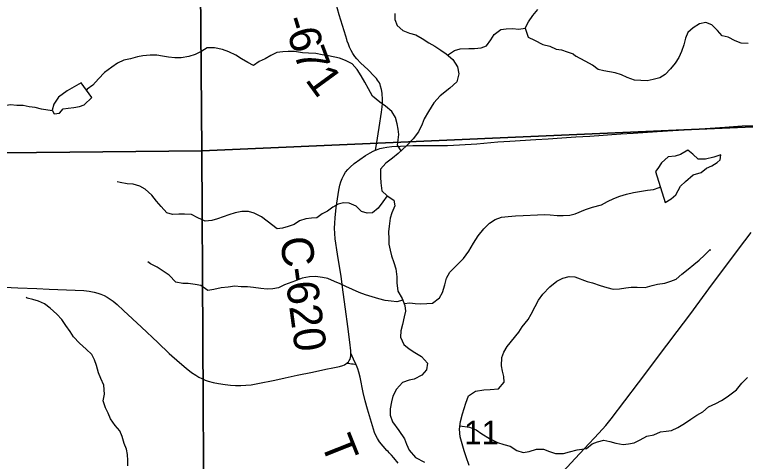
# Model space of a CAD drawing. Extents: x 1874609 to 2204689, y 815661 to 1281160.
# Drawn here: x 2032240 to 2039137, y 1080453 to 1084670 of the extents above; entities that cross this region are included whole.
import ezdxf

# ---------------------------------------------------------------- set-up
doc = ezdxf.new("R2010")
doc.units = 0
for name, color, linetype in [('GM_X_County_Road', 7, 'Continuous'), ('GM_X_County_Road_Text', 7, 'Continuous'), ('GM_X_Minor_Lake', 7, 'Continuous'), ('GM_X_Minor_River', 7, 'Continuous'), ('GM_X_Section', 7, 'Continuous'), ('GM_X_Section_Text', 7, 'Continuous'), ('GM_X_State_Route', 7, 'Continuous'), ('GM_X_Township_Road', 7, 'Continuous'), ('GM_X_Township_Road_Text', 7, 'Continuous')]:
    doc.layers.add(name, color=color, linetype=linetype)

msp = doc.modelspace()

# ---------------------------------------------------------------- linework, layer by layer
at = {"layer": 'GM_X_County_Road'}
for points in [[(2035647, 1083390.1), (2035655.7, 1083393.8), (2035687, 1083404.7), (2035719.2, 1083412.8), (2035751.8, 1083418.6), (2035801, 1083424.2), (2035883.1, 1083429.4), (2035998, 1083433.2), (2036112.9, 1083434.2), (2036244, 1083432.9), (2036325.8, 1083434.1), (2036440.4, 1083439.6), (2036604, 1083451.3), (2036800.3, 1083467.7), (2036914.9, 1083475), (2037160.6, 1083490.2), (2037275.2, 1083497.8), (2037406, 1083506.2), (2037536.9, 1083514.9), (2037667.9, 1083523.5), (2037962.6, 1083543.4), (2038077.2, 1083551.4), (2038306.2, 1083565.8), (2038453.5, 1083575.3), (2038666.3, 1083589.3), (2038944.5, 1083607.9), (2039108.3, 1083618.7), (2039223.1, 1083624.3)], [(2035413.9, 1081473.1), (2035412.9, 1081498.2), (2035404, 1081579.7), (2035384.2, 1081725.9), (2035362.4, 1081888.5), (2035341.6, 1082051.1), (2035321, 1082197.2), (2035287.9, 1082408), (2035266.9, 1082554.3), (2035261.9, 1082603.5), (2035259.8, 1082653), (2035261.1, 1082702.5), (2035265.2, 1082751.8), (2035276.4, 1082849.7), (2035299.1, 1083012.5), (2035308.8, 1083061.2), (2035318.2, 1083093), (2035330.9, 1083123.8), (2035346.2, 1083153.3), (2035364.4, 1083181.2), (2035385.3, 1083207.1), (2035408.4, 1083231), (2035446.1, 1083263.3), (2035498.8, 1083303), (2035553.4, 1083339.9), (2035595.8, 1083365.4), (2035625.3, 1083380.6), (2035647, 1083390.1)], [(2032074.3, 1082100.6), (2032270.9, 1082091.9), (2032451.3, 1082085), (2032566.1, 1082080), (2032811.9, 1082070.3), (2032894, 1082065.3), (2032943.2, 1082059.8), (2032992.1, 1082050.9), (2033024.1, 1082042.2), (2033055.4, 1082031.1), (2033085.8, 1082017.7), (2033115, 1082002.1), (2033143.1, 1081984.5), (2033169.9, 1081965.1), (2033208.1, 1081933.6), (2033269.3, 1081878.8), (2033436.3, 1081720.9), (2033590.7, 1081573.8), (2033698.5, 1081472.9), (2033796.4, 1081385.6), (2033858.8, 1081332.7), (2033910.7, 1081293), (2033951.2, 1081265.5), (2033979.2, 1081248.9), (2034008.1, 1081234.1), (2034037.8, 1081221.2), (2034068.4, 1081210.3), (2034115.6, 1081197.8), (2034163.5, 1081187.9), (2034228.1, 1081178.1), (2034276.9, 1081172.8), (2034325.8, 1081169.9), (2034374.7, 1081169.5), (2034423.6, 1081171.8), (2034472.2, 1081177.1), (2034536.6, 1081188), (2034696.8, 1081221.2), (2034793, 1081242.1), (2034905.4, 1081265.7), (2035050.2, 1081295), (2035178.6, 1081322.2), (2035242.6, 1081336.6), (2035306.6, 1081350.2), (2035337.7, 1081359.2), (2035352.5, 1081365.2), (2035366.4, 1081372.7), (2035373.3, 1081377.9)], [(2035373.3, 1081377.9), (2035379, 1081382.1), (2035389.9, 1081392.9), (2035398.8, 1081405.4), (2035405.6, 1081419.5), (2035410.3, 1081434.5), (2035413.1, 1081450), (2035414.2, 1081465.9), (2035413.9, 1081473.1)]]:
    msp.add_lwpolyline(points, dxfattribs=at)
at = {"layer": 'GM_X_Minor_Lake'}
for points in [[(2032868.8, 1084026.1), (2032736.2, 1083950.6), (2032653.8, 1083891), (2032609.3, 1083823), (2032593, 1083766.9), (2032612.8, 1083732.7), (2032665, 1083740.4), (2032699.2, 1083780.3), (2032745.4, 1083786), (2032797.5, 1083793.7), (2032853.6, 1083803.4), (2032897.8, 1083819.1), (2032968.3, 1083886.9)], [(2032968.3, 1083886.9), (2032868.8, 1084026.1)], [(2038379.2, 1082895.1), (2038437.5, 1082932.6), (2038481.7, 1082968.2), (2038524.4, 1083051.9), (2038572.8, 1083095.5), (2038645.3, 1083156.9), (2038719.5, 1083178.3), (2038769.8, 1083221.8), (2038820, 1083243.4), (2038870.2, 1083273), (2038898.4, 1083298.7), (2038906.8, 1083346.8), (2038840.6, 1083323.3), (2038760.5, 1083306.1), (2038692.5, 1083306.8), (2038642.9, 1083351.3), (2038593.3, 1083391.9), (2038525, 1083348.5), (2038474.8, 1083332.9), (2038408.8, 1083327.5), (2038346.3, 1083270.1), (2038311.9, 1083218.3), (2038289.7, 1083190.4)], [(2038289.7, 1083190.4), (2038379.2, 1082895.1)]]:
    msp.add_lwpolyline(points, dxfattribs=at)
at = {"layer": 'GM_X_Minor_River'}
for points in [[(2035829.7, 1084678.7), (2035828.1, 1084622.5), (2035850.6, 1084566.4), (2035905.2, 1084520.6), (2035965.6, 1084495), (2036025.9, 1084477.4), (2036086.3, 1084445.7), (2036150.9, 1084402), (2036207.3, 1084370.3), (2036261.8, 1084334.6), (2036312.2, 1084298.8), (2036374.8, 1084245.1), (2036421.5, 1084177.2), (2036432.1, 1084111), (2036412.7, 1084036.6), (2036347, 1083975.9), (2036257.3, 1083903), (2036195.6, 1083838.3), (2036146.2, 1083755.6), (2036106.7, 1083685.1), (2036087, 1083634.7), (2036051.5, 1083564.2), (2036001.9, 1083497.6), (2035942.2, 1083432.9), (2035860.6, 1083360), (2035806.8, 1083315.5), (2035743, 1083266.8), (2035693.3, 1083210.2), (2035691.9, 1083136), (2035696.4, 1083081.8), (2035705, 1083005.6), (2035755.6, 1082959.8), (2035818.1, 1082918.1), (2035828.6, 1082866), (2035801, 1082799.5), (2035785.4, 1082747.2), (2035774, 1082672.9), (2035770.4, 1082618.6), (2035770.9, 1082554.4), (2035773.4, 1082504.2), (2035785.9, 1082446.1), (2035796.3, 1082394), (2035818.9, 1082329.9), (2035837.5, 1082271.8), (2035846.1, 1082193.6), (2035848.6, 1082139.4), (2035857.3, 1082059.2), (2035898, 1081991.3), (2035924.6, 1081925.2), (2035929, 1081871), (2035917.4, 1081818.8), (2035900, 1081746.4), (2035884.4, 1081686), (2035880.9, 1081625.8), (2035913.6, 1081557.8), (2035964.1, 1081514), (2036016.5, 1081480.2), (2036079, 1081444.6), (2036135.7, 1081378.8), (2036126.2, 1081318.4)], [(2036327.1, 1084286), (2036392.5, 1084332.3), (2036444.7, 1084346), (2036526.9, 1084349.5), (2036581, 1084351.2), (2036643.1, 1084356.8), (2036695.3, 1084374.5), (2036733.6, 1084430.5), (2036766, 1084482.4), (2036828.3, 1084530.2), (2036880.5, 1084535.9), (2036938.6, 1084537.5), (2037000.6, 1084533.1), (2037058.8, 1084542.8), (2037091.2, 1084602.8), (2037131.6, 1084662.7), (2037179.9, 1084716.6)], [(2037058.8, 1084542.8), (2037088.4, 1084458.3), (2037148.4, 1084429.8), (2037224.3, 1084387.1), (2037290.3, 1084372.7), (2037352.3, 1084344.2), (2037402.3, 1084335.8), (2037454.3, 1084319.4), (2037510.6, 1084299.3), (2037537.1, 1084277.7)], [(2039163.6, 1084398.2), (2039097.7, 1084400.8), (2039039.9, 1084423.4), (2038976.2, 1084458.1), (2038918.3, 1084468.7), (2038872.7, 1084519.2), (2038821.2, 1084571.8), (2038765.4, 1084594.4), (2038703.3, 1084583), (2038645, 1084543.4), (2038594.7, 1084499.9), (2038572.2, 1084446)], [(2038572.2, 1084446), (2038557.7, 1084386), (2038535.2, 1084322.1), (2038510.7, 1084266.3), (2038474.3, 1084212.5), (2038431.8, 1084158.8), (2038379.4, 1084105.2), (2038329.1, 1084071.7), (2038267, 1084056.2), (2038208.9, 1084044.8), (2038151, 1084047.3), (2038091, 1084051.9), (2038021.3, 1084076.7), (2037967.5, 1084101.2), (2037909.7, 1084119.8), (2037853.8, 1084130.4), (2037801.9, 1084138.9), (2037748, 1084151.4), (2037694.4, 1084194), (2037632.7, 1084228.7), (2037576.9, 1084255.3), (2037537.1, 1084277.7)], [(2035887.2, 1083383.8), (2035854.9, 1083436.7), (2035861.2, 1083488.8), (2035865.4, 1083539), (2035861.7, 1083589.2), (2035851.9, 1083639.4), (2035836.2, 1083697.7), (2035800.5, 1083754.1), (2035740.6, 1083804.7), (2035688.7, 1083843.2), (2035618.9, 1083899.8), (2035579.2, 1083970.3), (2035545.5, 1084030.8), (2035509.7, 1084093.2), (2035472, 1084151.6), (2035426.2, 1084206.1), (2035364.3, 1084236.6), (2035306.3, 1084257.1), (2035202.2, 1084281.8), (2035144.2, 1084290.3), (2035082.1, 1084302.7), (2035014, 1084307.2), (2034957.9, 1084307.5), (2034881.9, 1084322.1), (2034821.8, 1084320.4), (2034771.7, 1084316.8), (2034715.5, 1084311.1), (2034659.3, 1084283.4), (2034605, 1084251.6), (2034546.8, 1084227.9), (2034494.5, 1084190.1), (2034440.6, 1084216.6), (2034380.6, 1084253.1), (2034326.7, 1084285.5), (2034262.8, 1084318.1), (2034200.8, 1084340.5), (2034126.8, 1084357.1), (2034056.6, 1084357.5), (2034006.4, 1084325.8), (2033944.1, 1084294), (2033885.9, 1084274.3), (2033811.7, 1084262.8), (2033753.6, 1084263.2), (2033693.6, 1084269.6), (2033635.5, 1084276), (2033583.4, 1084286.3), (2033519.3, 1084286.8), (2033451.2, 1084281.2), (2033399.1, 1084271.5), (2033332.8, 1084253.8), (2033270.7, 1084240.2), (2033210.4, 1084212.5), (2033156.1, 1084174.7), (2033089.7, 1084123), (2033031.3, 1084065.1), (2032978.9, 1084005.3), (2032924.6, 1083965.5), (2032918.4, 1083956.7)], [(2032596, 1083761.7), (2032494.9, 1083777.6), (2032434.9, 1083792.1), (2032378.8, 1083800.4), (2032320.8, 1083810.8), (2032260.7, 1083813.2), (2032200.6, 1083817.6), (2032146.4, 1083810), (2032080.3, 1083808.4), (2032010.1, 1083794.8), (2031956, 1083789.1), (2031889.9, 1083783.5), (2031829.8, 1083787.9), (2031757.6, 1083780.4), (2031703.5, 1083768.7), (2031643.3, 1083757), (2031593.1, 1083741.3), (2031557, 1083723.5)], [(2035755.6, 1082959.8), (2035715.8, 1082903.7), (2035671.4, 1082843.8), (2035619.1, 1082798), (2035567, 1082796.3), (2035513, 1082812.7), (2035463.2, 1082863.2), (2035397.2, 1082889.7), (2035345.1, 1082894.1), (2035295, 1082880.4), (2035244.7, 1082852.6), (2035194.4, 1082814.8), (2035142.2, 1082789), (2035091.9, 1082753.2), (2035041.8, 1082747.5), (2034987.7, 1082741.9), (2034929.5, 1082724.2), (2034877.2, 1082688.4), (2034821, 1082670.7), (2034768.9, 1082653), (2034716.7, 1082647.3), (2034623, 1082720.1), (2034569.1, 1082760.6), (2034501.1, 1082795.2), (2034449.1, 1082811.6), (2034385, 1082812), (2034320.9, 1082798.4), (2034262.6, 1082778.7), (2034208.5, 1082761), (2034154.3, 1082741.3), (2034100.1, 1082725.6), (2034037.9, 1082719.9), (2033970, 1082752.5), (2033908.1, 1082783), (2033844, 1082787.4), (2033789.9, 1082785.8), (2033731.8, 1082784.1), (2033675.7, 1082798.6), (2033622, 1082859.1), (2033578.2, 1082909.6), (2033536.4, 1082966), (2033472.6, 1083022.6), (2033420.6, 1083049.1), (2033358.6, 1083069.6), (2033302.5, 1083071.9), (2033236.5, 1083084.4), (2033208.5, 1083090.6)], [(2037532.3, 1082788.2), (2037628.8, 1082830.2), (2037695, 1082851.6), (2037779.2, 1082874.8), (2037835.4, 1082906.3), (2037895.6, 1082933.8), (2037951.8, 1082955.3), (2038015.9, 1082974.7), (2038080.1, 1082992.1), (2038212.2, 1083012.9), (2038270.3, 1083020.3), (2038322.4, 1083037.8), (2038334.3, 1083043)], [(2035917.9, 1081941.9), (2035970.5, 1081949.6), (2036020.7, 1081942), (2036074.9, 1081940.4), (2036131, 1081942.8), (2036183.2, 1081947.2), (2036249, 1081995.9), (2036278.6, 1082046.3), (2036302.1, 1082120.7), (2036315.6, 1082181), (2036347.3, 1082237.5), (2036476.6, 1082368.9), (2036526.2, 1082437.5), (2036571.7, 1082512.1), (2036615.2, 1082580.7), (2036668.9, 1082647.3), (2036722.6, 1082699.9), (2036776.4, 1082736.5), (2036834.4, 1082757), (2036898.6, 1082765.5), (2036968.7, 1082772), (2037038.9, 1082772.6), (2037175.2, 1082781.6), (2037237.4, 1082782), (2037295.6, 1082780.5), (2037359.9, 1082774.9), (2037416, 1082773.3), (2037480.2, 1082777.8), (2037532.3, 1082788.2)], [(2037527.1, 1082196), (2037643.1, 1082150.8), (2037695, 1082138.3), (2037766.7, 1082113.6), (2037828.5, 1082092.9), (2037890.4, 1082078.3), (2037950.4, 1082081.7), (2038008.5, 1082091.2), (2038060.5, 1082098.7), (2038116.5, 1082096.1), (2038192.4, 1082093.4), (2038258.6, 1082112.8), (2038308.7, 1082124.3), (2038376.7, 1082133.7), (2038432.9, 1082155.2), (2038483, 1082172.7), (2038537.4, 1082220.3), (2038597.8, 1082265.8), (2038650.1, 1082311.4), (2038700.5, 1082352.9), (2038750.8, 1082398.5), (2038805.3, 1082454.1), (2038805.2, 1082444.1)], [(2035904.1, 1081976), (2035847, 1081959.6), (2035793, 1081965.9), (2035736.9, 1081970.3), (2035678.9, 1081988.8), (2035614.9, 1082005.2), (2035552.9, 1082025.7), (2035490.9, 1082048.2), (2035428.9, 1082074.7), (2035367, 1082103.2), (2035313, 1082129.6), (2035259, 1082152.1), (2035197.1, 1082178.5), (2035145, 1082188.9), (2035079, 1082199.4), (2035022.9, 1082193.7), (2034952.7, 1082182.1), (2034892.4, 1082158.4), (2034786.1, 1082119), (2034729.8, 1082091.3), (2034677.7, 1082081.6), (2034623.6, 1082077.9), (2034565.5, 1082086.3), (2034493.4, 1082094.8), (2034437.4, 1082101.2), (2034379.3, 1082101.6), (2034319.2, 1082108), (2034255, 1082096.3), (2034190.9, 1082090.8), (2034120.7, 1082075.1), (2034064.5, 1082067.5), (2033996.7, 1082112.1), (2033944.6, 1082122.5), (2033878.6, 1082130.9), (2033826.5, 1082133.2), (2033762.4, 1082143.7), (2033698.7, 1082210.3), (2033584.9, 1082287.4), (2033522.9, 1082317.9), (2033499, 1082338.1)], [(2036530.8, 1080414.1), (2036502, 1080496.2), (2036483.5, 1080552.3), (2036462.9, 1080620.4), (2036446.3, 1080686.5), (2036437.7, 1080758.7), (2036449.1, 1080831), (2036468.6, 1080903.4), (2036497.9, 1081002), (2036523.4, 1081070.5), (2036591.2, 1081115.1), (2036667.3, 1081127.7), (2036729.5, 1081132.2), (2036805.7, 1081138.8), (2036859.3, 1081199.4), (2036858.9, 1081253.6), (2036844.4, 1081303.7), (2036834, 1081353.8), (2036839.3, 1081434.1), (2036857, 1081484.4), (2036888.6, 1081538.9), (2036997.8, 1081672.2), (2037031.5, 1081722.6), (2037087.1, 1081793.3), (2037116.8, 1081843.7), (2037152.3, 1081916.2), (2037183.9, 1081974.7), (2037225.6, 1082031.2), (2037291.2, 1082101.9), (2037356.9, 1082154.6), (2037414.9, 1082183.1), (2037472.9, 1082199.6), (2037527.1, 1082196)], [(2033308.5, 1080412.6), (2033308.7, 1080462.8), (2033305, 1080517), (2033295.3, 1080567.2), (2033275.5, 1080623.6), (2033253.8, 1080687.9), (2033234.1, 1080740.2), (2033190.3, 1080792.7), (2033144.5, 1080855.2), (2033122.8, 1080909.6), (2033097, 1080959.9), (2033075.3, 1081026.3), (2033089.7, 1081086.4), (2033082.1, 1081172.7), (2033052.4, 1081237.1), (2033030.6, 1081289.5), (2033013, 1081359.8), (2032995.2, 1081412.1), (2032969.5, 1081462.5), (2032915.6, 1081513), (2032853.8, 1081569.6), (2032796, 1081630.2), (2032764.2, 1081680.6), (2032722.5, 1081737), (2032686.7, 1081791.4), (2032638.9, 1081843.9), (2032577.1, 1081900.5), (2032523.2, 1081941), (2032465.2, 1081965.5), (2032413.2, 1081981.9), (2032359.2, 1081992.2), (2032349.2, 1082000.3)], [(2036126.2, 1081318.4), (2036082.5, 1081265.9), (2036012.6, 1081229.3), (2035962.5, 1081218.9), (2035902.5, 1081196.4), (2035844.9, 1081133.7), (2035809.3, 1081069.2), (2035797.7, 1081016.9), (2035786.2, 1080948.6), (2035784.7, 1080888.4), (2035807.3, 1080826.3), (2035866.1, 1080746.4), (2035920.9, 1080666.5), (2035939.4, 1080614.5), (2035963.9, 1080558.5), (2036022.7, 1080488.6), (2036109.3, 1080445.1)], [(2037548.6, 1080562.1), (2037637.7, 1080574.1), (2037690.1, 1080617.6), (2037742.2, 1080637.1), (2037800.4, 1080654.6), (2037858.3, 1080642), (2037916.1, 1080625.4), (2037984, 1080612.8), (2038034, 1080618.3), (2038088.1, 1080629.8), (2038144.3, 1080655.3), (2038208.5, 1080690.7), (2038274.6, 1080704.1), (2038334.9, 1080731.6), (2038388.9, 1080737.1), (2038440.9, 1080744.6), (2038501.2, 1080774), (2038561.5, 1080811.5), (2038623.8, 1080853), (2038678.1, 1080890.5), (2038734.3, 1080920), (2038788.7, 1080967.6), (2038859, 1080999), (2038913.2, 1081026.5), (2038965.5, 1081062.1), (2039052, 1081129.3), (2039102.5, 1081193), (2039157, 1081246.5)], [(2036442.6, 1080789.9), (2036533.8, 1080777.5), (2036596.2, 1080749.8), (2036648.7, 1080714.1), (2036721.3, 1080668.4), (2036797.8, 1080632.9), (2036858.1, 1080613.2), (2036916.4, 1080597.6), (2036979, 1080555.9), (2037039.3, 1080538.3), (2037095.4, 1080546.8), (2037167.4, 1080567.4), (2037231.6, 1080569.8), (2037287.9, 1080548.2), (2037344.3, 1080528.5), (2037420.5, 1080529.1), (2037478.5, 1080543.6), (2037548.6, 1080562.1)]]:
    msp.add_lwpolyline(points, dxfattribs=at)
at = {"layer": 'GM_X_Section'}
for points in [[(2028575.1, 1090273.5), (2028689.1, 1090273.3), (2031513.8, 1090267.5), (2033855.4, 1090255.3), (2033950.4, 1090254.8), (2034006.8, 1083384.8), (2028703.8, 1083331.7)], [(2033950.4, 1090254.8), (2036573.8, 1090222.1), (2039019.6, 1090188.1), (2039213.8, 1090183.5), (2039278.9, 1083613.8), (2034006.8, 1083384.8)], [(2039278.9, 1083613.8), (2039298.6, 1078020.5), (2034034, 1078081.8), (2034006.8, 1083384.8)], [(2034006.8, 1083384.8), (2034034, 1078081.8), (2028738.9, 1078076.7), (2028703.8, 1083331.7)]]:
    msp.add_lwpolyline(points, close=True, dxfattribs=at)
at = {"layer": 'GM_X_State_Route'}
msp.add_lwpolyline([(2037418, 1080359.3), (2037529.8, 1080479.5), (2037619.8, 1080575), (2037753.5, 1080719.6), (2037818.9, 1080793), (2037871, 1080856), (2038129, 1081195.6), (2038395.2, 1081549.6), (2038494.5, 1081680.2), (2038612.3, 1081837.9), (2038827.4, 1082128), (2038926, 1082259.1), (2039073.6, 1082455.9), (2039191.7, 1082613.5)], dxfattribs=at)
at = {"layer": 'GM_X_Township_Road'}
for points in [[(2035647, 1083390.1), (2035655.1, 1083442.6), (2035680, 1083604.2), (2035702.9, 1083750), (2035708.7, 1083798.8), (2035710.9, 1083831.5), (2035711.3, 1083880.6), (2035710, 1083913.4), (2035708.6, 1083929.7), (2035702.7, 1083961.8), (2035694, 1083993.4), (2035688.8, 1084008.9), (2035683.4, 1084025), (2035675.1, 1084038.6), (2035666.4, 1084052.4), (2035656.7, 1084065.6), (2035634.8, 1084090), (2035576.1, 1084147.2), (2035504.9, 1084215.1), (2035471, 1084250.8), (2035450.1, 1084275.9), (2035431.2, 1084302.6), (2035415.1, 1084331), (2035401.8, 1084361.2), (2035390.1, 1084390.9), (2035379.4, 1084420.2), (2035374.4, 1084434.9), (2035364.8, 1084465.4), (2035302.2, 1084669), (2035270.5, 1084779.3)], [(2035462.6, 1081365.5), (2035439.1, 1081417.3), (2035413.9, 1081473.1)], [(2035462.6, 1081365.5), (2035435.8, 1081369.3), (2035419.2, 1081371.6), (2035402.5, 1081373.9), (2035373.3, 1081377.9)], [(2035861, 1080435.7), (2035819, 1080485.5), (2035798, 1080510.5), (2035776.3, 1080534.7), (2035765.1, 1080546.4), (2035753.8, 1080557.6), (2035685.4, 1080638.6), (2035665.4, 1080668), (2035650.7, 1080697.1), (2035638, 1080727.3), (2035627.2, 1080758.2), (2035570.6, 1080946.2), (2035548.2, 1081024.9), (2035529.9, 1081104.6), (2035500.3, 1081248.9), (2035488.6, 1081296.5), (2035478.7, 1081327.6), (2035466.1, 1081357.7), (2035462.6, 1081365.5)]]:
    msp.add_lwpolyline(points, dxfattribs=at)

# ---------------------------------------------------------------- texts
at = {"layer": 'GM_X_County_Road_Text'}
msp.add_text('C-620', height=300, rotation=277.66569, dxfattribs=at).set_placement((2034744.7, 1082557.3))
at = {"layer": 'GM_X_Section_Text'}
msp.add_text('11', height=221, rotation=0.00001, dxfattribs=at).set_placement((2036482.9, 1080615.6))
at = {"layer": 'GM_X_Township_Road_Text'}
for s, rotation, p in [('-', 287.03699, (2034773.7, 1084621)), ('6', 286.44006, (2034809.5, 1084504)), ('7', 290.57009, (2034869.3, 1084304.4)), ('1', 306.11948, (2034976.2, 1084053.5)), ('T', 291.70432, (2035125, 1080631.4))]:
    msp.add_text(s, height=300, rotation=rotation, dxfattribs=at).set_placement(p)

doc.saveas('drawing.dxf')
